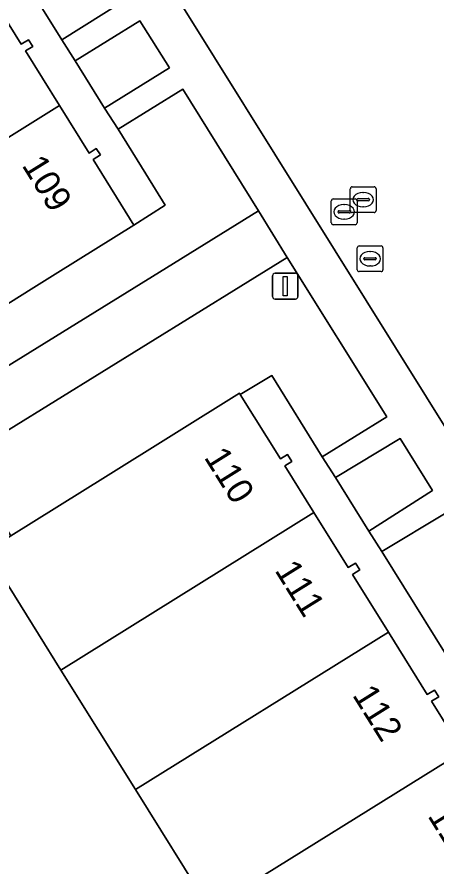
# Model space of a CAD drawing. Extents: x 159279 to 160377, y 384531 to 385888.
# Drawn here: x 159716.76 to 159733.05, y 385453.15 to 385486.19 of the extents above; entities that cross this region are included whole.
import ezdxf

# ---------------------------------------------------------------- set-up
doc = ezdxf.new("R2010")
doc.units = 0
for name, color, linetype in [('IMGEO_Erf', 7, 'Continuous'), ('IMGEO_Groenvoorziening', 7, 'Continuous'), ('IMGEO_Lichtmast', 7, 'Continuous'), ('IMGEO_Pand', 7, 'Continuous'), ('IMGEO_Pand_nummerreeks', 7, 'Continuous'), ('IMGEO_Rijbaan_lokaal_open', 7, 'Continuous'), ('IMGEO_Rioolput', 7, 'Continuous'), ('IMGEO_Voetpad_open', 7, 'Continuous')]:
    doc.layers.add(name, color=color, linetype=linetype)

msp = doc.modelspace()

# ---------------------------------------------------------------- linework, layer by layer
at = {"layer": 'IMGEO_Erf'}
for points in [[(159715.511, 385487.399), (159716.923, 385485.128), (159717.212, 385485.298), (159717.372, 385485.048), (159717.089, 385484.87), (159718.413, 385482.742), (159719.561, 385480.898), (159719.838, 385481.078), (159720.002, 385480.826), (159719.727, 385480.648), (159721.309, 385478.096), (159722.523, 385478.869), (159721.768, 385480.088), (159720.688, 385481.831), (159720.167, 385482.641), (159719.027, 385484.482), (159718.507, 385485.303), (159714.862, 385491.143)], [(159714.486, 385416.16), (159748.295, 385437.579), (159746.854, 385439.87), (159745.621, 385439.122), (159745.672, 385439.04), (159740.456, 385435.79), (159735.844, 385432.909), (159732.948, 385437.553), (159730.053, 385442.196), (159727.157, 385446.84), (159724.261, 385451.483), (159721.366, 385456.127), (159718.47, 385460.77), (159717.591, 385462.18), (159715.723, 385465.185), (159707.982, 385460.359), (159706.366, 385459.351), (159698.566, 385454.489), (159699.864, 385452.416), (159701.889, 385449.169), (159705.225, 385443.819), (159708.56, 385438.472), (159711.893, 385433.127), (159715.218, 385427.795)]]:
    msp.add_lwpolyline(points, dxfattribs=at)
at = {"layer": 'IMGEO_Groenvoorziening'}
for points in [[(159714.862, 385491.143), (159718.507, 385485.303), (159721.01, 385486.885), (159717.389, 385492.707)], [(159719.027, 385484.482), (159720.167, 385482.641), (159722.685, 385484.211), (159721.538, 385486.042)], [(159722.575, 385476.429), (159726.154, 385478.646), (159723.21, 385483.384), (159720.688, 385481.831), (159721.768, 385480.088), (159722.523, 385478.869), (159721.309, 385478.096), (159718.347, 385476.248), (159717.306, 385475.598), (159712.514, 385472.593), (159712.424, 385472.536), (159712.476, 385472.452), (159713.491, 385470.82)], [(159727.265, 385476.828), (159714.638, 385469.02), (159716.45, 385466.109), (159716.517, 385466.002), (159720.201, 385468.3), (159725.414, 385471.55), (159725.443, 385471.502), (159726.674, 385472.242), (159728.625, 385469.077), (159731.145, 385470.638)], [(159729.148, 385468.266), (159730.441, 385466.179), (159732.92, 385467.77), (159731.654, 385469.791)], [(159733.45, 385466.903), (159730.942, 385465.391), (159734.309, 385459.999), (159736.814, 385461.532)]]:
    msp.add_lwpolyline(points, close=True, dxfattribs=at)
at = {"layer": 'IMGEO_Lichtmast'}
for p, q in [((159726.696, 385475.317), (159726.696, 385476.117)), ((159726.696, 385476.117), (159726.696, 385475.317)), ((159726.796, 385476.217), (159727.586, 385476.217)), ((159727.586, 385476.217), (159726.796, 385476.217)), ((159727.686, 385476.117), (159727.686, 385475.317)), ((159727.686, 385475.317), (159727.686, 385476.117)), ((159727.586, 385475.217), (159726.796, 385475.217)), ((159726.796, 385475.217), (159727.586, 385475.217))]:
    msp.add_line(p, q, dxfattribs=at)
msp.add_lwpolyline([(159727.116, 385476.092), (159727.266, 385476.092), (159727.266, 385475.342), (159727.116, 385475.342), (159727.116, 385476.092)], dxfattribs=at)
for centre, start, end in [((159726.796, 385476.117), 90, 180), ((159726.796, 385476.117), 90, 180), ((159727.586, 385476.117), 0, 90), ((159727.586, 385476.117), 360, 90), ((159726.796, 385475.317), 180, 270), ((159726.796, 385475.317), 180, 270), ((159727.586, 385475.317), 270, 0), ((159727.586, 385475.317), 270, 0)]:
    msp.add_arc(centre, 0.1, start, end, dxfattribs=at)
at = {"layer": 'IMGEO_Pand'}
for points in [[(159717.089, 385484.87), (159717.372, 385485.048), (159717.212, 385485.298), (159716.923, 385485.128), (159715.511, 385487.399), (159706.704, 385481.904), (159709.609, 385477.248), (159718.413, 385482.742)], [(159721.309, 385478.096), (159719.727, 385480.648), (159720.002, 385480.826), (159719.838, 385481.078), (159719.561, 385480.898), (159718.413, 385482.742), (159709.609, 385477.248), (159712.355, 385472.848), (159712.514, 385472.593), (159717.306, 385475.598), (159718.347, 385476.248)], [(159728.308, 385466.905), (159727.168, 385468.726), (159727.452, 385468.891), (159727.283, 385469.163), (159727.009, 385468.992), (159725.443, 385471.502), (159725.414, 385471.55), (159720.201, 385468.3), (159716.517, 385466.002), (159715.579, 385465.417), (159715.723, 385465.185), (159717.591, 385462.18), (159718.47, 385460.77)], [(159731.201, 385462.26), (159729.803, 385464.504), (159730.085, 385464.677), (159729.922, 385464.938), (159729.643, 385464.771), (159728.308, 385466.905), (159718.47, 385460.77), (159721.366, 385456.127)], [(159734.096, 385457.616), (159732.878, 385459.564), (159733.16, 385459.74), (159732.994, 385459.998), (159732.715, 385459.832), (159731.201, 385462.26), (159721.366, 385456.127), (159724.261, 385451.483)], [(159736.989, 385452.971), (159735.507, 385455.34), (159735.794, 385455.512), (159735.641, 385455.77), (159735.36, 385455.618), (159734.63, 385456.761), (159734.096, 385457.616), (159724.261, 385451.483), (159727.157, 385446.84)]]:
    msp.add_lwpolyline(points, close=True, dxfattribs=at)
at = {"layer": 'IMGEO_Rijbaan_lokaal_open'}
msp.add_lwpolyline([(159771.645, 385445.743), (159713.93, 385538.401), (159697.346, 385528.047), (159753.856, 385437.44), (159755.137, 385435.385), (159756.104, 385433.874), (159757.348, 385431.808)], dxfattribs=at)
at = {"layer": 'IMGEO_Rioolput'}
for p, q in [((159729.721, 385478.657), (159729.721, 385479.509)), ((159729.796, 385479.583), (159730.648, 385479.583)), ((159730.209, 385479.363), (159730.234, 385479.363)), ((159730.722, 385479.509), (159730.722, 385478.657)), ((159728.982, 385478.184), (159728.982, 385479.036)), ((159729.057, 385479.11), (159729.909, 385479.11)), ((159729.98, 385479.077), (159729.98, 385479.089)), ((159729.983, 385479.036), (159729.983, 385478.184)), ((159730.418, 385479.04), (159730.02, 385479.04)), ((159730.023, 385479.126), (159730.421, 385479.126)), ((159730.464, 385479.089), (159730.464, 385479.077)), ((159729.284, 385478.653), (159729.682, 385478.653)), ((159729.47, 385478.89), (159729.495, 385478.89)), ((159730.232, 385478.803), (159730.207, 385478.803)), ((159729.241, 385478.604), (159729.241, 385478.616)), ((159729.679, 385478.567), (159729.281, 385478.567)), ((159729.493, 385478.33), (159729.468, 385478.33)), ((159729.725, 385478.616), (159729.725, 385478.604)), ((159730.648, 385478.583), (159729.796, 385478.583)), ((159729.909, 385478.11), (159729.057, 385478.11)), ((159729.989, 385476.357), (159729.989, 385477.209)), ((159730.064, 385477.283), (159730.916, 385477.283)), ((159730.477, 385477.063), (159730.502, 385477.063)), ((159730.99, 385477.209), (159730.99, 385476.357)), ((159730.248, 385476.777), (159730.248, 385476.789)), ((159730.686, 385476.74), (159730.288, 385476.74)), ((159730.291, 385476.826), (159730.689, 385476.826)), ((159730.732, 385476.789), (159730.732, 385476.777)), ((159730.5, 385476.503), (159730.475, 385476.503)), ((159730.916, 385476.283), (159730.064, 385476.283))]:
    msp.add_line(p, q, dxfattribs=at)
for points in [[(159729.721, 385478.657), (159729.721, 385479.509)], [(159729.796, 385479.583), (159730.648, 385479.583)], [(159730.722, 385479.509), (159730.722, 385478.657)], [(159728.982, 385478.184), (159728.982, 385479.036)], [(159729.057, 385479.11), (159729.909, 385479.11)], [(159729.983, 385479.036), (159729.983, 385478.184)], [(159730.648, 385478.583), (159729.796, 385478.583)], [(159729.909, 385478.11), (159729.057, 385478.11)], [(159729.989, 385476.357), (159729.989, 385477.209)], [(159730.064, 385477.283), (159730.916, 385477.283)], [(159730.99, 385477.209), (159730.99, 385476.357)], [(159730.916, 385476.283), (159730.064, 385476.283)]]:
    msp.add_lwpolyline(points, dxfattribs=at)
for centre, radius, start, end in [((159729.798, 385479.507), 0.0765, 91.552, 178.448), ((159729.798, 385479.507), 0.0765, 91.552, 178.448), ((159730.646, 385479.507), 0.0765, 1.552, 88.448), ((159730.646, 385479.507), 0.0765, 1.552, 88.448), ((159729.059, 385479.034), 0.0765, 91.552, 178.448), ((159729.059, 385479.034), 0.0765, 91.552, 178.448), ((159729.907, 385479.034), 0.0765, 1.552, 88.448), ((159729.907, 385479.034), 0.0765, 1.552, 88.448), ((159730.02, 385479.086), 0.0403, 85.8775, 175.7526), ((159730.017, 385479.076), 0.0366, 178.938, 274.7102), ((159730.421, 385479.083), 0.043, 264.8664, 352.4533), ((159730.425, 385479.088), 0.0386, 1.7309, 96.639), ((159729.281, 385478.613), 0.0403, 85.8775, 175.7526), ((159729.686, 385478.615), 0.0386, 1.7309, 96.639), ((159729.798, 385478.659), 0.0765, 181.552, 268.448), ((159729.798, 385478.659), 0.0765, 181.552, 268.448), ((159730.646, 385478.659), 0.0765, 271.552, 358.448), ((159730.646, 385478.659), 0.0765, 271.552, 358.448), ((159729.278, 385478.603), 0.0366, 178.938, 274.7102), ((159729.682, 385478.61), 0.043, 264.8664, 352.4533), ((159729.059, 385478.186), 0.0765, 181.552, 268.448), ((159729.059, 385478.186), 0.0765, 181.552, 268.448), ((159729.907, 385478.186), 0.0765, 271.552, 358.448), ((159729.907, 385478.186), 0.0765, 271.552, 358.448), ((159730.066, 385477.207), 0.0765, 91.552, 178.448), ((159730.066, 385477.207), 0.0765, 91.552, 178.448), ((159730.914, 385477.207), 0.0765, 1.552, 88.448), ((159730.914, 385477.207), 0.0765, 1.552, 88.448), ((159730.288, 385476.786), 0.0403, 85.8775, 175.7526), ((159730.285, 385476.776), 0.0366, 178.938, 274.7102), ((159730.689, 385476.783), 0.043, 264.8664, 352.4533), ((159730.693, 385476.788), 0.0386, 1.7309, 96.639), ((159730.066, 385476.359), 0.0765, 181.552, 268.448), ((159730.066, 385476.359), 0.0765, 181.552, 268.448), ((159730.914, 385476.359), 0.0765, 271.552, 358.448), ((159730.914, 385476.359), 0.0765, 271.552, 358.448)]:
    msp.add_arc(centre, radius, start, end, dxfattribs=at)
for centre, major_axis, ratio, start_param, end_param in [((159730.208, 385479.083), (-0.387, 0.002), 0.722429, 4.712389, 7.853982), ((159730.233, 385479.083), (-0.39, 0.002), 0.717154, 1.570796, 4.712389), ((159729.469, 385478.61), (-0.387, 0.002), 0.722429, 4.712389, 7.853982), ((159729.494, 385478.61), (-0.39, 0.002), 0.717154, 1.570796, 4.712389), ((159730.476, 385476.783), (-0.387, 0.002), 0.722429, 4.712389, 7.853982), ((159730.501, 385476.783), (-0.39, 0.002), 0.717154, 1.570796, 4.712389)]:
    msp.add_ellipse(centre, major_axis=major_axis, ratio=ratio, start_param=start_param, end_param=end_param, dxfattribs=at)
at = {"layer": 'IMGEO_Voetpad_open'}
for points in [[(159753.856, 385437.44), (159697.346, 385528.047)], [(159721.01, 385486.885), (159718.507, 385485.303), (159719.027, 385484.482), (159721.538, 385486.042), (159722.685, 385484.211), (159720.167, 385482.641), (159720.688, 385481.831), (159723.21, 385483.384), (159726.154, 385478.646), (159727.265, 385476.828), (159731.145, 385470.638), (159728.625, 385469.077), (159729.148, 385468.266), (159731.654, 385469.791), (159732.92, 385467.77), (159730.441, 385466.179), (159730.942, 385465.391), (159733.45, 385466.903)], [(159734.309, 385459.999), (159730.942, 385465.391), (159730.441, 385466.179), (159729.148, 385468.266), (159728.625, 385469.077), (159726.674, 385472.242), (159725.443, 385471.502), (159727.009, 385468.992), (159727.283, 385469.163), (159727.452, 385468.891), (159727.168, 385468.726), (159728.308, 385466.905), (159729.643, 385464.771), (159729.922, 385464.938), (159730.085, 385464.677), (159729.803, 385464.504), (159731.201, 385462.26), (159732.715, 385459.832), (159732.994, 385459.998), (159733.16, 385459.74), (159732.878, 385459.564), (159734.096, 385457.616)]]:
    msp.add_lwpolyline(points, dxfattribs=at)
msp.add_lwpolyline([(159715.723, 385465.185), (159715.579, 385465.417), (159716.517, 385466.002), (159716.45, 385466.109), (159714.638, 385469.02), (159727.265, 385476.828), (159726.154, 385478.646), (159722.575, 385476.429), (159713.491, 385470.82), (159712.476, 385472.452), (159703.638, 385466.994), (159701.719, 385465.81), (159693.42, 385460.685), (159695.429, 385457.451), (159682.818, 385449.636), (159683.948, 385447.825), (159686.767, 385449.572), (159696.575, 385455.663), (159697.433, 385454.254), (159697.5, 385454.144), (159698.422, 385454.719), (159698.566, 385454.489), (159706.366, 385459.351), (159707.982, 385460.359)], close=True, dxfattribs=at)

# ---------------------------------------------------------------- texts
at = {"layer": 'IMGEO_Pand_nummerreeks'}
for s, rotation, p in [('109', 301.7932, (159716.928, 385480.42)), ('110', 302.0396, (159724.012, 385469.057)), ('111', 301.9365, (159726.76, 385464.659)), ('112', 302.0052, (159729.777, 385459.808)), ('113', 302.0224, (159732.705, 385455.105))]:
    msp.add_text(s, height=1, rotation=rotation, dxfattribs=at).set_placement(p)

doc.saveas('drawing.dxf')
